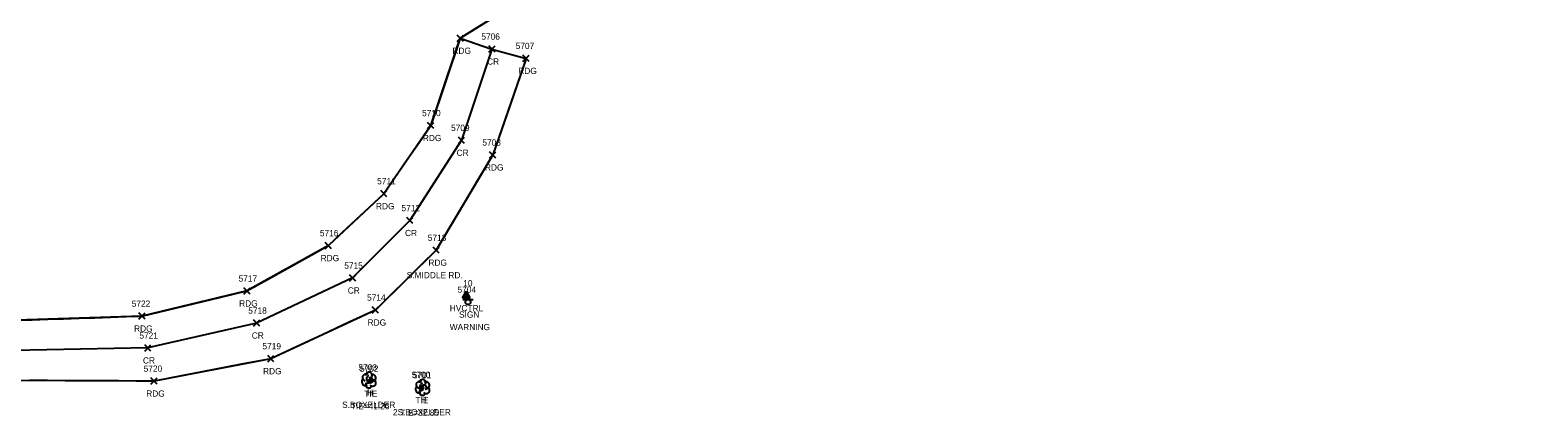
# Model space of a CAD drawing. Extents: x 1472233 to 1475777, y 540726 to 543442.
# Drawn here: x 1472960.9 to 1473444.7, y 541843.5 to 541967.2 of the extents above; entities that cross this region are included whole.
import ezdxf

# ---------------------------------------------------------------- set-up
doc = ezdxf.new("R2010")
doc.units = 0
for name, color, linetype in [('C_A', 7, 'Continuous'), ('C_C', 7, 'Continuous'), ('C_I', 7, 'Continuous'), ('CBP', 7, 'Continuous'), ('CPSM', 7, 'Continuous'), ('L_A', 7, 'Continuous'), ('L_C', 7, 'Continuous'), ('L_I', 7, 'Continuous'), ('LSOGP', 7, 'Continuous'), ('LTD', 7, 'Continuous'), ('P_A', 7, 'Continuous'), ('P_C', 7, 'Continuous'), ('P_I', 7, 'Continuous'), ('P_TIC', 7, 'Continuous'), ('PEU', 7, 'Continuous'), ('PRC', 7, 'Continuous'), ('S_A', 7, 'Continuous'), ('S_C', 7, 'Continuous'), ('S_I', 7, 'Continuous'), ('SSGN', 7, 'Continuous')]:
    doc.layers.add(name, color=color, linetype=linetype)

msp = doc.modelspace()

# ---------------------------------------------------------------- linework, layer by layer
at = {"layer": 'CBP'}
for centre, radius in [((1473070.04, 541854.6), 0.625), ((1473070.04, 541854.6), 0.0833), ((1473086.48, 541852.5), 0.625), ((1473086.48, 541852.5), 0.0833)]:
    msp.add_circle(centre, radius, dxfattribs=at)
at = {"layer": 'CPSM'}
for p, q in [((1473099.61, 541881.31), (1473100.86, 541883.48)), ((1473099.61, 541881.31), (1473100.86, 541883.48)), ((1473099.61, 541881.31), (1473100.86, 541883.48)), ((1473099.61, 541881.31), (1473100.86, 541883.48)), ((1473099.61, 541881.31), (1473100.86, 541883.48)), ((1473099.61, 541881.31), (1473100.86, 541882.03)), ((1473099.61, 541881.31), (1473100.86, 541882.03)), ((1473099.61, 541881.31), (1473100.86, 541882.03)), ((1473099.61, 541881.31), (1473100.86, 541882.03)), ((1473099.61, 541881.31), (1473100.86, 541882.03)), ((1473099.61, 541881.31), (1473102.11, 541881.31)), ((1473099.61, 541881.31), (1473102.11, 541881.31)), ((1473099.61, 541881.31), (1473102.11, 541881.31)), ((1473099.61, 541881.31), (1473102.11, 541881.31)), ((1473099.61, 541881.31), (1473102.11, 541881.31)), ((1473102.11, 541881.31), (1473100.86, 541883.48)), ((1473100.86, 541882.03), (1473100.86, 541883.48)), ((1473102.11, 541881.31), (1473100.86, 541883.48)), ((1473100.86, 541882.03), (1473100.86, 541883.48)), ((1473102.11, 541881.31), (1473100.86, 541883.48)), ((1473100.86, 541882.03), (1473100.86, 541883.48)), ((1473102.11, 541881.31), (1473100.86, 541883.48)), ((1473100.86, 541882.03), (1473100.86, 541883.48)), ((1473102.11, 541881.31), (1473100.86, 541883.48)), ((1473100.86, 541882.03), (1473100.86, 541883.48)), ((1473100.86, 541882.03), (1473100.86, 541882.03)), ((1473100.86, 541882.03), (1473102.11, 541881.31)), ((1473100.86, 541882.03), (1473100.86, 541882.03)), ((1473100.86, 541882.03), (1473102.11, 541881.31)), ((1473100.86, 541882.03), (1473100.86, 541882.03)), ((1473100.86, 541882.03), (1473102.11, 541881.31)), ((1473100.86, 541882.03), (1473100.86, 541882.03)), ((1473100.86, 541882.03), (1473102.11, 541881.31)), ((1473100.86, 541882.03), (1473100.86, 541882.03)), ((1473100.86, 541882.03), (1473102.11, 541881.31))]:
    msp.add_line(p, q, dxfattribs=at)
at = {"layer": 'LSOGP'}
for points in [[(1472956.5, 541874.15), (1472961.53, 541874.32), (1472966.57, 541874.48), (1472971.6, 541874.65), (1472976.63, 541874.81), (1472981.66, 541874.97), (1472986.69, 541875.14), (1472991.73, 541875.3), (1472996.76, 541875.47), (1473005.19, 541877.49), (1473013.62, 541879.51), (1473022.04, 541881.53), (1473030.47, 541883.54), (1473037.01, 541887.18), (1473043.54, 541890.82), (1473050.08, 541894.45), (1473056.61, 541898.09), (1473061.06, 541902.25), (1473065.5, 541906.42), (1473069.94, 541910.58), (1473074.38, 541914.75), (1473078.14, 541920.22), (1473081.91, 541925.68), (1473085.67, 541931.15), (1473089.43, 541936.62), (1473091.8, 541943.62), (1473094.17, 541950.62), (1473096.54, 541957.62), (1473098.91, 541964.62), (1473444.66, 542179)], [(1473444.66, 542179), (1473098.91, 541964.62), (1473109.08, 541961.17), (1473120.03, 541958.16), (1473117.36, 541950.41), (1473114.68, 541942.67), (1473112.01, 541934.92), (1473109.34, 541927.18), (1473104.8, 541919.54), (1473100.26, 541911.9), (1473095.72, 541904.26), (1473091.19, 541896.62), (1473086.31, 541891.82), (1473081.44, 541887.02), (1473076.57, 541882.22), (1473071.69, 541877.42), (1473063.31, 541873.51), (1473054.92, 541869.61), (1473046.53, 541865.71), (1473038.14, 541861.81), (1473028.77, 541860.01), (1473019.4, 541858.21), (1473010.03, 541856.42), (1473000.67, 541854.62), (1472994.96, 541854.65), (1472989.25, 541854.67), (1472983.54, 541854.7), (1472977.83, 541854.72), (1472972.13, 541854.75), (1472966.42, 541854.77), (1472960.71, 541854.8)]]:
    msp.add_lwpolyline(points, dxfattribs=at)
at = {"layer": 'LTD'}
for p, q in [((1473069.58, 541855.02), (1473069.58, 541855.02)), ((1473069.58, 541855.02), (1473069.58, 541855.02)), ((1473086.79, 541852.66), (1473086.79, 541852.66)), ((1473086.79, 541852.66), (1473086.79, 541852.66))]:
    msp.add_line(p, q, dxfattribs=at)
for centre in [(1473069.62, 541856.46), (1473086.84, 541854.09)]:
    msp.add_arc(centre, 1.05, 335.5272, 180.9563, dxfattribs=at)
for centre, major_axis, ratio, start_param, end_param in [((1473068.78, 541855.69), (1.21, -0.51), 0.895232, 1.570796, 4.712389), ((1473069.37, 541855.48), (-0.208, -0.792), 0.645439, 3.141593, 6.283185), ((1473070.08, 541854.85), (-0.5, 0.667), 0.989748, 3.141593, 6.283185), ((1473070.62, 541855.61), (-1.14, -0.48), 0.949671, 1.570796, 4.712389), ((1473068.49, 541854.31), (0.58, -1.04), 0.959034, 3.141593, 6.283185), ((1473069.58, 541853.52), (0.26, 1.06), 0.942809, 1.570796, 4.712389), ((1473069.12, 541854.27), (-0.625, -0.083), 0.423636, 0, 3.141593), ((1473070.58, 541854.19), (-1.09, 0.79), 0.841452, 1.570796, 4.712389), ((1473085.71, 541851.95), (0.58, -1.04), 0.959034, 3.141593, 6.283185), ((1473086, 541853.33), (1.21, -0.51), 0.895232, 1.570796, 4.712389), ((1473086.79, 541851.16), (0.26, 1.06), 0.942809, 1.570796, 4.712389), ((1473086.33, 541851.91), (-0.625, -0.083), 0.423636, 0, 3.141593), ((1473086.58, 541853.12), (-0.208, -0.792), 0.645439, 3.141593, 6.283185), ((1473087.29, 541852.49), (-0.5, 0.667), 0.989748, 3.141593, 6.283185), ((1473087.79, 541851.83), (-1.09, 0.79), 0.841452, 1.570796, 4.712389), ((1473087.83, 541853.24), (-1.14, -0.48), 0.949671, 1.570796, 4.712389)]:
    msp.add_ellipse(centre, major_axis=major_axis, ratio=ratio, start_param=start_param, end_param=end_param, dxfattribs=at)
at = {"layer": 'P_TIC'}
for points in [[(1473097.91, 541963.62), (1473099.91, 541965.62)], [(1473099.91, 541963.62), (1473097.91, 541965.62)], [(1473108.08, 541960.17), (1473110.08, 541962.17)], [(1473110.08, 541960.17), (1473108.08, 541962.17)], [(1473119.03, 541957.16), (1473121.03, 541959.16)], [(1473121.03, 541957.16), (1473119.03, 541959.16)], [(1473088.43, 541935.62), (1473090.43, 541937.62)], [(1473090.43, 541935.62), (1473088.43, 541937.62)], [(1473098.3, 541930.88), (1473100.3, 541932.88)], [(1473100.3, 541930.88), (1473098.3, 541932.88)], [(1473108.34, 541926.18), (1473110.34, 541928.18)], [(1473110.34, 541926.18), (1473108.34, 541928.18)], [(1473073.38, 541913.75), (1473075.38, 541915.75)], [(1473075.38, 541913.75), (1473073.38, 541915.75)], [(1473081.74, 541905.14), (1473083.74, 541907.14)], [(1473083.74, 541905.14), (1473081.74, 541907.14)], [(1473055.61, 541897.09), (1473057.61, 541899.09)], [(1473057.61, 541897.09), (1473055.61, 541899.09)], [(1473090.19, 541895.62), (1473092.19, 541897.62)], [(1473092.19, 541895.62), (1473090.19, 541897.62)], [(1473063.38, 541886.7), (1473065.38, 541888.7)], [(1473065.38, 541886.7), (1473063.38, 541888.7)], [(1473029.47, 541882.54), (1473031.47, 541884.54)], [(1473031.47, 541882.54), (1473029.47, 541884.54)], [(1472995.76, 541874.47), (1472997.76, 541876.47)], [(1472997.76, 541874.47), (1472995.76, 541876.47)], [(1473070.69, 541876.42), (1473072.69, 541878.42)], [(1473072.69, 541876.42), (1473070.69, 541878.42)], [(1473032.58, 541872.25), (1473034.58, 541874.25)], [(1473034.58, 541872.25), (1473032.58, 541874.25)], [(1472997.66, 541864.24), (1472999.66, 541866.24)], [(1472999.66, 541864.24), (1472997.66, 541866.24)], [(1473037.14, 541860.81), (1473039.14, 541862.81)], [(1473039.14, 541860.81), (1473037.14, 541862.81)], [(1472999.67, 541853.62), (1473001.67, 541855.62)], [(1473001.67, 541853.62), (1472999.67, 541855.62)]]:
    msp.add_lwpolyline(points, dxfattribs=at)
at = {"layer": 'PEU'}
for points in [[(1473098.91, 541964.62), (1473089.43, 541936.62), (1473074.38, 541914.75), (1473056.61, 541898.09), (1473030.47, 541883.54), (1472996.76, 541875.47), (1472956.5, 541874.15), (1472908.55, 541875.95), (1472855.73, 541879.37), (1472802.86, 541883.15), (1472745.84, 541886.57), (1472634.14, 541894.19), (1472590.96, 541897.46), (1472539.16, 541901.65), (1472512.37, 541903.04), (1472487.81, 541903.86), (1472463.66, 541907.57), (1472451.45, 541916.4), (1472440.19, 541926.31)], [(1473120.03, 541958.16), (1473109.34, 541927.18), (1473091.19, 541896.62), (1473071.69, 541877.42), (1473038.14, 541861.81), (1473000.67, 541854.62), (1472955, 541854.82), (1472907.73, 541856.6), (1472854.8, 541860.38), (1472802.67, 541863.47), (1472744.22, 541867.16), (1472689.74, 541870.66), (1472633.19, 541874.72), (1472590.45, 541877.71), (1472538.25, 541882.48), (1472511.32, 541881.1), (1472493.14, 541878.09), (1472476.04, 541867.78), (1472470.9, 541847.46)]]:
    msp.add_lwpolyline(points, dxfattribs=at)
at = {"layer": 'PRC'}
msp.add_lwpolyline([(1473109.08, 541961.17), (1473099.3, 541931.88), (1473082.74, 541906.14), (1473064.38, 541887.7), (1473033.58, 541873.25), (1472998.66, 541865.24), (1472955.43, 541864.43), (1472908.09, 541866.27), (1472855.6, 541870.36), (1472802.7, 541873.24), (1472744.99, 541877.48), (1472690.08, 541880.23), (1472634.82, 541884.51), (1472590.77, 541888.82), (1472538.5, 541892.13), (1472513.15, 541892.78), (1472490.32, 541890.8), (1472467.35, 541887.63), (1472454.88, 541886.72)], dxfattribs=at)
at = {"layer": 'SSGN'}
for p, q in [((1473099.74, 541880.83), (1473103.07, 541880.83)), ((1473101.39, 541879.99), (1473101.39, 541879.99))]:
    msp.add_line(p, q, dxfattribs=at)
msp.add_circle((1473101.39, 541879.99), 0.833, dxfattribs=at)

# ---------------------------------------------------------------- texts
at = {"layer": 'C_A'}
for s, p in [('HVCTRL', (1473095.55, 541877.03)), ('HVCTRL', (1473095.55, 541877.03)), ('HVCTRL', (1473095.55, 541877.03)), ('HVCTRL', (1473095.55, 541877.03)), ('HVCTRL', (1473095.55, 541877.03)), ('TIE', (1473068.12, 541849.6)), ('TIE', (1473084.56, 541847.5))]:
    msp.add_text(s, height=2, dxfattribs=at).set_placement(p)
at = {"layer": 'C_C'}
for s, p in [('TIE=41.26', (1473063.78, 541845.6)), ('TIE=32.85', (1473079.71, 541843.5))]:
    msp.add_text(s, height=2, dxfattribs=at).set_placement(p)
at = {"layer": 'C_I'}
for s, p in [('10', (1473099.87, 541885.03)), ('10', (1473099.87, 541885.03)), ('10', (1473099.87, 541885.03)), ('10', (1473099.87, 541885.03)), ('10', (1473099.87, 541885.03)), ('5702', (1473066.7, 541857.6)), ('5701', (1473083.71, 541855.5))]:
    msp.add_text(s, height=2, dxfattribs=at).set_placement(p)
at = {"layer": 'L_A'}
for p in [(1473069.01, 541850.02), (1473086.23, 541847.66)]:
    msp.add_text('H', height=2, dxfattribs=at).set_placement(p)
at = {"layer": 'L_C'}
for s, p in [('S.BOXELDER', (1473061, 541846.02)), ('2S.BOXELDER', (1473077.32, 541843.66))]:
    msp.add_text(s, height=2, dxfattribs=at).set_placement(p)
at = {"layer": 'L_I'}
for s, p in [('5703', (1473066.24, 541858.02)), ('5700', (1473083.37, 541855.66))]:
    msp.add_text(s, height=2, dxfattribs=at).set_placement(p)
at = {"layer": 'P_A'}
for s, p in [('RDG', (1473096.4, 541959.62)), ('CR', (1473107.51, 541956.17)), ('RDG', (1473117.52, 541953.16)), ('RDG', (1473086.92, 541931.62)), ('CR', (1473097.73, 541926.88)), ('RDG', (1473106.83, 541922.18)), ('RDG', (1473071.87, 541909.75)), ('CR', (1473081.18, 541901.14)), ('RDG', (1473054.1, 541893.09)), ('RDG', (1473088.68, 541891.62)), ('CR', (1473062.81, 541882.7)), ('RDG', (1473027.96, 541878.54)), ('RDG', (1472994.25, 541870.47)), ('CR', (1473032.02, 541868.25)), ('RDG', (1473069.18, 541872.42)), ('CR', (1472997.09, 541860.24)), ('RDG', (1473035.63, 541856.81)), ('RDG', (1472998.15, 541849.62))]:
    msp.add_text(s, height=2, dxfattribs=at).set_placement(p)
at = {"layer": 'P_C'}
msp.add_text('S.MIDDLE RD.', height=2, dxfattribs=at).set_placement((1473081.72, 541887.62))
at = {"layer": 'P_I'}
for s, p in [('5706', (1473105.68, 541964.17)), ('5707', (1473116.69, 541961.16)), ('5710', (1473086.66, 541939.62)), ('5709', (1473095.95, 541934.88)), ('5708', (1473106, 541930.18)), ('5711', (1473072.25, 541917.75)), ('5712', (1473080.05, 541909.14)), ('5716', (1473053.87, 541901.09)), ('5713', (1473088.49, 541899.62)), ('5715', (1473061.69, 541890.7)), ('5717', (1473027.78, 541886.54)), ('5722', (1472993.5, 541878.47)), ('5714', (1473069, 541880.42)), ('5718', (1473030.89, 541876.25)), ('5721', (1472995.96, 541868.24)), ('5719', (1473035.44, 541864.81)), ('5720', (1472997.32, 541857.62))]:
    msp.add_text(s, height=2, dxfattribs=at).set_placement(p)
at = {"layer": 'S_A'}
msp.add_text('SIGN', height=2, dxfattribs=at).set_placement((1473098.52, 541874.97))
at = {"layer": 'S_C'}
msp.add_text('WARNING', height=2, dxfattribs=at).set_placement((1473095.53, 541870.97))
at = {"layer": 'S_I'}
msp.add_text('5704', height=2, dxfattribs=at).set_placement((1473098.03, 541882.97))

doc.saveas('drawing.dxf')
